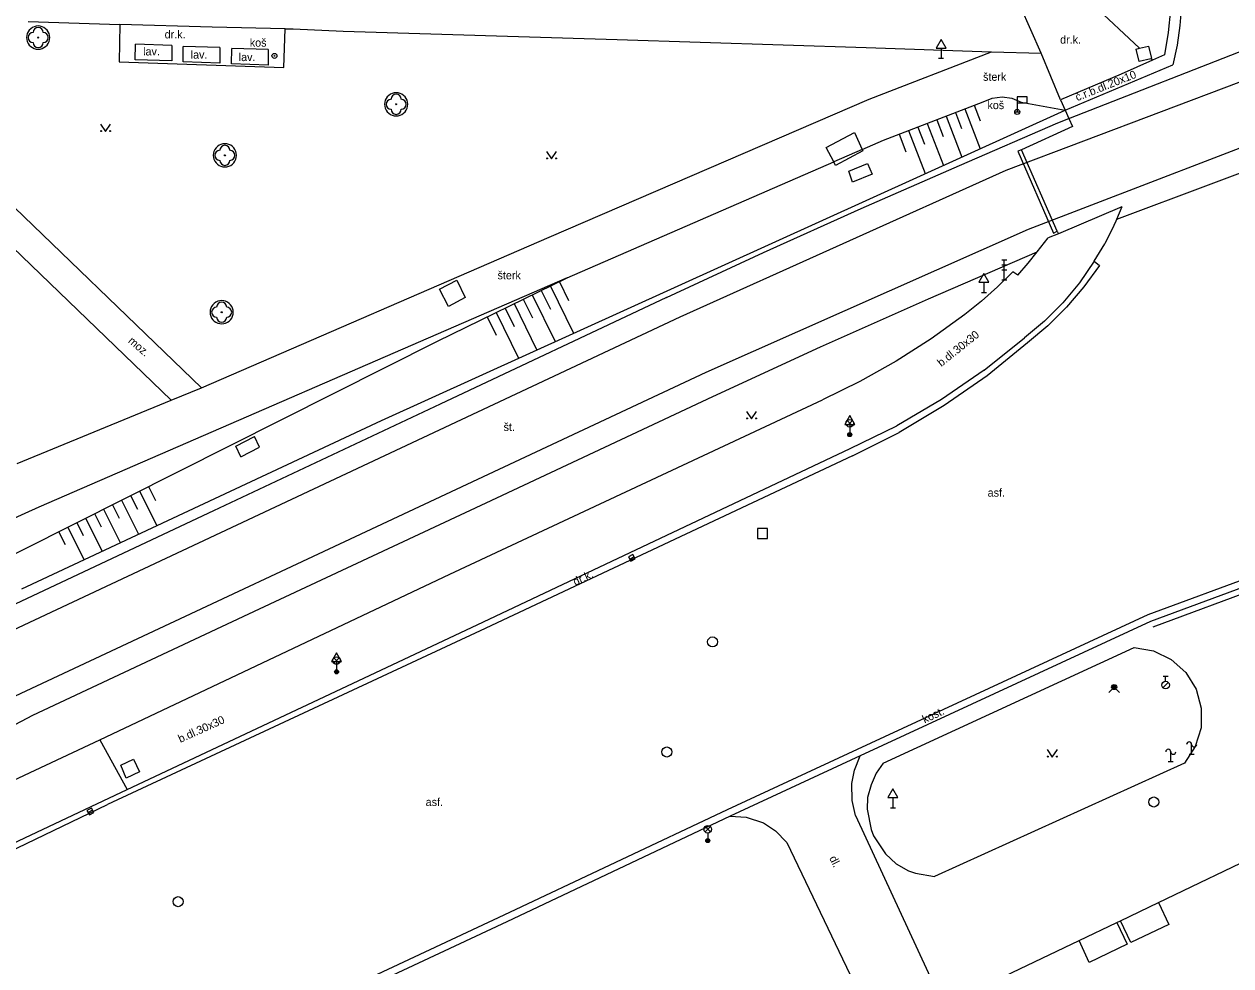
# Model space of a CAD drawing. Extents: x -599770 to -598493, y -1162076 to -1159209.
# Drawn here: x -599366 to -599305.9, y -1161250.1 to -1161203.2 of the extents above; entities that cross this region are included whole.
import ezdxf

# ---------------------------------------------------------------- set-up
doc = ezdxf.new("R2010")
doc.units = 0
doc.layers.add('Podklad', color=7, linetype='Continuous')

msp = doc.modelspace()

# ---------------------------------------------------------------- linework, layer by layer
at = {"layer": 'Podklad'}
for p, q in [((-599320.32, -1161204.411), (-599320.32, -1161204.92)), ((-599320.445, -1161204.92), (-599320.195, -1161204.92)), ((-599316.53, -1161207.14), (-599316.53, -1161207.59)), ((-599316.655, -1161207.59), (-599316.405, -1161207.59)), ((-599317.295, -1161214.95), (-599317.045, -1161214.95)), ((-599317.295, -1161215.2), (-599317.045, -1161215.2)), ((-599317.17, -1161215.95), (-599317.17, -1161214.95)), ((-599317.295, -1161215.45), (-599317.045, -1161215.45)), ((-599318.19, -1161216.071), (-599318.19, -1161216.58)), ((-599317.295, -1161215.95), (-599317.045, -1161215.95)), ((-599318.315, -1161216.58), (-599318.065, -1161216.58)), ((-599325.003, -1161223.22), (-599324.738, -1161222.955)), ((-599325.003, -1161222.955), (-599324.738, -1161223.22)), ((-599324.995, -1161223.65), (-599324.745, -1161223.65)), ((-599324.87, -1161223.141), (-599324.87, -1161223.65)), ((-599324.87, -1161223.275), (-599324.87, -1161223.65)), ((-599335.61, -1161229.731), (-599335.83, -1161229.849)), ((-599350.562, -1161235.03), (-599350.297, -1161234.765)), ((-599350.562, -1161234.765), (-599350.297, -1161235.03)), ((-599350.43, -1161234.951), (-599350.43, -1161235.46)), ((-599350.43, -1161235.085), (-599350.43, -1161235.46)), ((-599350.555, -1161235.46), (-599350.305, -1161235.46)), ((-599309.265, -1161235.683), (-599309.015, -1161235.683)), ((-599309.14, -1161235.933), (-599309.14, -1161235.683)), ((-599309.269, -1161236.256), (-599309.004, -1161235.991)), ((-599307.84, -1161239.57), (-599307.84, -1161239.07)), ((-599308.755, -1161239.94), (-599309.005, -1161239.94)), ((-599308.88, -1161239.94), (-599308.88, -1161239.44)), ((-599307.715, -1161239.57), (-599307.965, -1161239.57)), ((-599322.72, -1161241.721), (-599322.72, -1161242.23)), ((-599362.58, -1161242.351), (-599362.8, -1161242.469)), ((-599322.845, -1161242.23), (-599322.595, -1161242.23)), ((-599332.073, -1161243.43), (-599331.808, -1161243.165)), ((-599332.073, -1161243.165), (-599331.808, -1161243.43)), ((-599331.94, -1161243.485), (-599331.94, -1161243.86))]:
    msp.add_line(p, q, dxfattribs=at)
for points in [[(-599269.67, -1161197), (-599284.75, -1161199.98), (-599301.62, -1161204.67), (-599317.09, -1161210.51), (-599333.33, -1161217.8), (-599378.29, -1161238.9)], [(-599376.74, -1161241.49), (-599332.02, -1161220.55), (-599315.97, -1161213.42), (-599300.84, -1161207.62), (-599282.88, -1161202.66), (-599272.31, -1161200.59)], [(-599308.85, -1161201.39), (-599308.89, -1161202.51), (-599309.01, -1161203.63), (-599309.19, -1161204.74)], [(-599308.3, -1161201.31), (-599308.34, -1161202.3), (-599308.43, -1161203.29), (-599308.57, -1161204.27), (-599308.77, -1161205.24)], [(-599315.34, -1161204.67), (-599316.36, -1161202.34)], [(-599310.43, -1161204.42), (-599312.75, -1161202.26)], [(-599365.78, -1161203.09), (-599361.23, -1161203.23)], [(-599361.23, -1161203.23), (-599361.26, -1161205.1)], [(-599356.62, -1161203.37), (-599361.23, -1161203.23)], [(-599364.712, -1161203.89), (-599364.721, -1161203.79), (-599364.747, -1161203.692), (-599364.79, -1161203.601), (-599364.847, -1161203.519), (-599364.919, -1161203.447), (-599365.001, -1161203.39), (-599365.092, -1161203.347), (-599365.19, -1161203.321), (-599365.29, -1161203.312), (-599365.39, -1161203.321), (-599365.488, -1161203.347), (-599365.579, -1161203.39), (-599365.661, -1161203.447), (-599365.733, -1161203.519), (-599365.79, -1161203.601), (-599365.833, -1161203.692), (-599365.859, -1161203.79), (-599365.868, -1161203.89), (-599365.859, -1161203.99), (-599365.833, -1161204.088), (-599365.79, -1161204.179), (-599365.733, -1161204.261), (-599365.661, -1161204.333), (-599365.579, -1161204.39), (-599365.488, -1161204.433), (-599365.39, -1161204.459), (-599365.29, -1161204.468), (-599365.19, -1161204.459), (-599365.092, -1161204.433), (-599365.001, -1161204.39), (-599364.919, -1161204.333), (-599364.847, -1161204.261), (-599364.79, -1161204.179), (-599364.747, -1161204.088), (-599364.721, -1161203.99), (-599364.712, -1161203.89)], [(-599352.99, -1161203.46), (-599356.62, -1161203.37)], [(-599353.05, -1161205.37), (-599352.99, -1161203.46)], [(-599352.99, -1161203.46), (-599352.59, -1161203.46)], [(-599352.59, -1161203.46), (-599350.1, -1161203.57)], [(-599350.1, -1161203.57), (-599336.45, -1161203.99)], [(-599360.46, -1161204.99), (-599360.45, -1161204.22)], [(-599358.63, -1161204.28), (-599360.45, -1161204.22)], [(-599358.63, -1161204.28), (-599358.64, -1161205.05)], [(-599358.07, -1161205.1), (-599358.06, -1161204.33)], [(-599356.24, -1161204.39), (-599358.06, -1161204.33)], [(-599356.24, -1161204.39), (-599356.25, -1161205.16)], [(-599355.66, -1161205.2), (-599355.65, -1161204.43)], [(-599353.83, -1161204.49), (-599355.65, -1161204.43)], [(-599336.45, -1161203.99), (-599324.05, -1161204.38)], [(-599324.05, -1161204.38), (-599317.81, -1161204.59), (-599315.34, -1161204.67)], [(-599313.95, -1161207.92), (-599304.44, -1161204.2)], [(-599310.61, -1161204.46), (-599310.43, -1161204.42), (-599309.99, -1161204.31)], [(-599310.46, -1161205.08), (-599310.61, -1161204.46)], [(-599309.99, -1161204.31), (-599309.84, -1161204.93)], [(-599358.64, -1161205.05), (-599360.46, -1161204.99)], [(-599353.83, -1161204.49), (-599353.84, -1161205.26)], [(-599323.9, -1161206.95), (-599317.81, -1161204.59)], [(-599314.37, -1161206.99), (-599315.34, -1161204.67)], [(-599309.19, -1161204.74), (-599309.79, -1161205.01), (-599311.35, -1161205.71)], [(-599309.84, -1161204.93), (-599309.87, -1161204.94), (-599310.46, -1161205.08)], [(-599309.79, -1161205.01), (-599309.87, -1161204.94)], [(-599361.26, -1161205.1), (-599353.05, -1161205.37)], [(-599356.25, -1161205.16), (-599358.07, -1161205.1)], [(-599353.84, -1161205.26), (-599355.66, -1161205.2)], [(-599314.14, -1161207.5), (-599308.77, -1161205.24)], [(-599311.35, -1161205.71), (-599314.37, -1161206.99)], [(-599346.882, -1161207.21), (-599346.891, -1161207.11), (-599346.917, -1161207.012), (-599346.96, -1161206.921), (-599347.017, -1161206.839), (-599347.089, -1161206.767), (-599347.171, -1161206.71), (-599347.262, -1161206.667), (-599347.36, -1161206.641), (-599347.46, -1161206.632), (-599347.56, -1161206.641), (-599347.658, -1161206.667), (-599347.749, -1161206.71), (-599347.831, -1161206.767), (-599347.903, -1161206.839), (-599347.96, -1161206.921), (-599348.003, -1161207.012), (-599348.029, -1161207.11), (-599348.038, -1161207.21), (-599348.029, -1161207.31), (-599348.003, -1161207.408), (-599347.96, -1161207.499), (-599347.903, -1161207.581), (-599347.831, -1161207.653), (-599347.749, -1161207.71), (-599347.658, -1161207.753), (-599347.56, -1161207.779), (-599347.46, -1161207.788), (-599347.36, -1161207.779), (-599347.262, -1161207.753), (-599347.171, -1161207.71), (-599347.089, -1161207.653), (-599347.017, -1161207.581), (-599346.96, -1161207.499), (-599346.917, -1161207.408), (-599346.891, -1161207.31), (-599346.882, -1161207.21)], [(-599318.23, -1161207.09), (-599317.77, -1161206.9), (-599317.28, -1161206.84), (-599316.79, -1161206.91), (-599316.33, -1161207.1)], [(-599339.84, -1161213.82), (-599323.9, -1161206.95)], [(-599323.19, -1161209), (-599318.23, -1161207.09)], [(-599319.14, -1161207.44), (-599318.38, -1161209.42)], [(-599318.68, -1161207.26), (-599318.37, -1161208.04)], [(-599316.33, -1161207.1), (-599314.14, -1161207.5)], [(-599314.37, -1161206.99), (-599314.14, -1161207.5)], [(-599348.19, -1161222.95), (-599314.14, -1161207.5)], [(-599320.54, -1161207.98), (-599320.22, -1161208.81)], [(-599320.07, -1161207.8), (-599319.29, -1161209.84)], [(-599319.61, -1161207.62), (-599319.3, -1161208.42)], [(-599314.51, -1161208.14), (-599313.95, -1161207.92)], [(-599314.14, -1161207.5), (-599313.95, -1161207.92)], [(-599313.95, -1161207.92), (-599313.78, -1161208.31)], [(-599362.18, -1161208.195), (-599361.93, -1161208.57), (-599361.68, -1161208.195)], [(-599334, -1161216.83), (-599329.16, -1161214.59), (-599324.3, -1161212.39), (-599319.41, -1161210.25), (-599314.51, -1161208.14)], [(-599326.05, -1161209.36), (-599324.63, -1161208.61)], [(-599324.63, -1161208.61), (-599324.25, -1161209.46)], [(-599321.94, -1161208.52), (-599321.12, -1161210.66)], [(-599321.47, -1161208.34), (-599321.15, -1161209.19)], [(-599321.01, -1161208.16), (-599320.2, -1161210.25)], [(-599313.78, -1161208.31), (-599316.32, -1161209.47)], [(-599355.412, -1161209.75), (-599355.421, -1161209.65), (-599355.447, -1161209.552), (-599355.49, -1161209.461), (-599355.547, -1161209.379), (-599355.619, -1161209.307), (-599355.701, -1161209.25), (-599355.792, -1161209.207), (-599355.89, -1161209.181), (-599355.99, -1161209.172), (-599356.09, -1161209.181), (-599356.188, -1161209.207), (-599356.279, -1161209.25), (-599356.361, -1161209.307), (-599356.433, -1161209.379), (-599356.49, -1161209.461), (-599356.533, -1161209.552), (-599356.559, -1161209.65), (-599356.568, -1161209.75), (-599356.559, -1161209.85), (-599356.533, -1161209.948), (-599356.49, -1161210.039), (-599356.433, -1161210.121), (-599356.361, -1161210.193), (-599356.279, -1161210.25), (-599356.188, -1161210.293), (-599356.09, -1161210.319), (-599355.99, -1161210.328), (-599355.89, -1161210.319), (-599355.792, -1161210.293), (-599355.701, -1161210.25), (-599355.619, -1161210.193), (-599355.547, -1161210.121), (-599355.49, -1161210.039), (-599355.447, -1161209.948), (-599355.421, -1161209.85), (-599355.412, -1161209.75)], [(-599324.25, -1161209.46), (-599323.19, -1161209)], [(-599322.41, -1161208.7), (-599322.07, -1161209.57)], [(-599300.55, -1161208.81), (-599302.18, -1161209.42), (-599311.58, -1161212.95)], [(-599339.97, -1161209.555), (-599339.72, -1161209.93), (-599339.47, -1161209.555)], [(-599325.67, -1161210.08), (-599326.05, -1161209.36)], [(-599324.25, -1161209.46), (-599325.67, -1161210.08)], [(-599324.22, -1161209.53), (-599325.58, -1161210.25)], [(-599324.25, -1161209.46), (-599324.22, -1161209.53)], [(-599316.32, -1161209.47), (-599316.5, -1161209.55)], [(-599316.5, -1161209.55), (-599314.72, -1161213.62)], [(-599314.54, -1161213.53), (-599316.32, -1161209.47)], [(-599338.95, -1161215.85), (-599325.67, -1161210.08)], [(-599325.58, -1161210.25), (-599325.67, -1161210.08)], [(-599324.91, -1161210.53), (-599323.98, -1161210.15)], [(-599323.98, -1161210.15), (-599323.76, -1161210.69)], [(-599357.16, -1161221.32), (-599367.88, -1161211.01)], [(-599324.74, -1161211.08), (-599324.91, -1161210.53)], [(-599323.76, -1161210.69), (-599324.74, -1161211.08)], [(-599368.91, -1161212.08), (-599358.66, -1161221.93)], [(-599311.31, -1161212.31), (-599314.48, -1161213.65), (-599314.99, -1161213.86)], [(-599311.31, -1161212.31), (-599311.58, -1161212.95), (-599311.62, -1161213.03), (-599311.71, -1161213.24), (-599312.17, -1161214.15)], [(-599357.16, -1161221.32), (-599339.84, -1161213.82)], [(-599315.54, -1161214.56), (-599314.99, -1161213.86)], [(-599314.72, -1161213.62), (-599314.54, -1161213.53)], [(-599314.54, -1161213.53), (-599314.48, -1161213.65)], [(-599320.95, -1161216.89), (-599315.54, -1161214.56)], [(-599315.98, -1161215.11), (-599315.54, -1161214.56)], [(-599312.69, -1161215.02), (-599312.17, -1161214.15)], [(-599316.5, -1161215.71), (-599315.98, -1161215.11)], [(-599312.43, -1161215.23), (-599313.21, -1161216.3), (-599314.07, -1161217.3), (-599315, -1161218.23)], [(-599312.69, -1161215.02), (-599313.43, -1161216.09), (-599314.25, -1161217.09)], [(-599312.69, -1161215.02), (-599312.43, -1161215.23)], [(-599338.95, -1161215.85), (-599365.26, -1161227.26)], [(-599345.4, -1161219), (-599338.95, -1161215.85)], [(-599316.75, -1161215.55), (-599317.51, -1161216.3), (-599318.3, -1161217.01), (-599319.13, -1161217.68)], [(-599316.5, -1161215.71), (-599316.75, -1161215.55)], [(-599345.3, -1161216.41), (-599344.44, -1161215.97)], [(-599344.86, -1161217.27), (-599345.3, -1161216.41)], [(-599344.44, -1161215.97), (-599344.02, -1161216.83)], [(-599340.23, -1161216.47), (-599339.77, -1161217.41)], [(-599339.78, -1161216.26), (-599338.63, -1161218.61)], [(-599339.33, -1161216.04), (-599338.87, -1161216.98)], [(-599334, -1161216.83), (-599345.27, -1161222.14), (-599356.55, -1161227.45), (-599367.83, -1161232.74)], [(-599355.572, -1161217.56), (-599355.581, -1161217.46), (-599355.607, -1161217.362), (-599355.65, -1161217.271), (-599355.707, -1161217.189), (-599355.779, -1161217.117), (-599355.861, -1161217.06), (-599355.952, -1161217.017), (-599356.05, -1161216.991), (-599356.15, -1161216.982), (-599356.25, -1161216.991), (-599356.348, -1161217.017), (-599356.439, -1161217.06), (-599356.521, -1161217.117), (-599356.593, -1161217.189), (-599356.65, -1161217.271), (-599356.693, -1161217.362), (-599356.719, -1161217.46), (-599356.728, -1161217.56), (-599356.719, -1161217.66), (-599356.693, -1161217.758), (-599356.65, -1161217.849), (-599356.593, -1161217.931), (-599356.521, -1161218.003), (-599356.439, -1161218.06), (-599356.348, -1161218.103), (-599356.25, -1161218.129), (-599356.15, -1161218.138), (-599356.05, -1161218.129), (-599355.952, -1161218.103), (-599355.861, -1161218.06), (-599355.779, -1161218.003), (-599355.707, -1161217.931), (-599355.65, -1161217.849), (-599355.607, -1161217.758), (-599355.581, -1161217.66), (-599355.572, -1161217.56)], [(-599344.02, -1161216.83), (-599344.86, -1161217.27)], [(-599341.13, -1161216.91), (-599340.67, -1161217.84)], [(-599340.68, -1161216.69), (-599339.54, -1161219.02)], [(-599331.69, -1161221.75), (-599326.33, -1161219.28), (-599320.95, -1161216.89)], [(-599314.25, -1161217.09), (-599315.17, -1161218.01), (-599316.17, -1161218.84)], [(-599342.48, -1161217.57), (-599341.36, -1161219.85)], [(-599342.03, -1161217.35), (-599341.58, -1161218.27)], [(-599341.58, -1161217.13), (-599340.45, -1161219.44)], [(-599319.13, -1161217.68), (-599320.81, -1161218.89), (-599322.55, -1161220), (-599324.36, -1161221.01), (-599326.22, -1161221.92)], [(-599342.92, -1161217.79), (-599342.48, -1161218.7)], [(-599315, -1161218.23), (-599316.01, -1161219.08)], [(-599318.18, -1161220.45), (-599316.17, -1161218.84)], [(-599368.68, -1161230.7), (-599345.4, -1161219)], [(-599316.01, -1161219.08), (-599318.03, -1161220.72), (-599320.16, -1161222.21), (-599322.4, -1161223.54)], [(-599318.18, -1161220.45), (-599320.3, -1161221.91), (-599322.53, -1161223.21)], [(-599365.55, -1161237.61), (-599354.26, -1161232.33), (-599342.98, -1161227.04), (-599331.69, -1161221.75)], [(-599358.66, -1161221.93), (-599357.16, -1161221.32)], [(-599366.33, -1161225.09), (-599358.66, -1161221.93)], [(-599344.78, -1161230.6), (-599326.22, -1161221.92)], [(-599330.01, -1161222.495), (-599329.76, -1161222.87), (-599329.51, -1161222.495)], [(-599366.11, -1161231.32), (-599348.19, -1161222.95)], [(-599324.84, -1161224.34), (-599322.53, -1161223.21)], [(-599324.73, -1161224.7), (-599322.4, -1161223.54)], [(-599355.44, -1161224.22), (-599354.52, -1161223.74)], [(-599355.19, -1161224.75), (-599355.44, -1161224.22)], [(-599355.19, -1161224.75), (-599354.27, -1161224.27)], [(-599354.27, -1161224.27), (-599354.52, -1161223.74)], [(-599343.43, -1161233.12), (-599324.84, -1161224.34)], [(-599324.73, -1161224.7), (-599343.27, -1161233.42)], [(-599360.69, -1161226.69), (-599360.35, -1161227.37)], [(-599360.25, -1161226.46), (-599359.38, -1161228.18)], [(-599359.8, -1161226.24), (-599359.45, -1161226.93)], [(-599365.26, -1161227.26), (-599369.31, -1161229.09)], [(-599361.59, -1161227.14), (-599361.25, -1161227.81)], [(-599361.14, -1161226.91), (-599360.29, -1161228.6)], [(-599256.11, -1161230.24), (-599259.17, -1161229.3), (-599276.37, -1161227.29), (-599283.05, -1161227), (-599283.516, -1161227.034), (-599292.59, -1161227.7), (-599297.14, -1161228.6), (-599304.52, -1161230.6), (-599310.02, -1161232.63), (-599324.5, -1161239.32), (-599330.97, -1161242.33), (-599342.09, -1161247.58)], [(-599362.93, -1161227.81), (-599362.1, -1161229.45)], [(-599362.48, -1161227.58), (-599362.15, -1161228.25)], [(-599362.03, -1161227.36), (-599361.2, -1161229.03)], [(-599283.05, -1161227.35), (-599292.54, -1161228.05), (-599297.06, -1161228.94), (-599304.41, -1161230.93), (-599309.89, -1161232.95), (-599324.35, -1161239.64)], [(-599364.27, -1161228.48), (-599363.95, -1161229.12)], [(-599363.82, -1161228.26), (-599363.01, -1161229.87)], [(-599363.37, -1161228.03), (-599363.05, -1161228.68)], [(-599296.99, -1161229.23), (-599304.32, -1161231.22), (-599309.77, -1161233.23)], [(-599362.22, -1161238.84), (-599344.78, -1161230.6)], [(-599360.86, -1161241.32), (-599343.43, -1161233.12)], [(-599343.27, -1161233.42), (-599361.83, -1161242.07)], [(-599323.2, -1161240), (-599310.7, -1161234.25)], [(-599310.7, -1161234.25), (-599309.74, -1161234.41), (-599308.86, -1161234.84), (-599308.13, -1161235.5), (-599307.62, -1161236.33), (-599307.36, -1161237.27), (-599307.37, -1161238.25), (-599307.66, -1161239.18), (-599308.2, -1161240)], [(-599311.965, -1161236.485), (-599311.7, -1161236.22), (-599311.435, -1161236.485)], [(-599381.53, -1161246.05), (-599365.55, -1161237.61)], [(-599374.58, -1161244.63), (-599362.22, -1161238.84)], [(-599362.22, -1161238.84), (-599360.86, -1161241.32)], [(-599315.03, -1161239.325), (-599314.78, -1161239.7), (-599314.53, -1161239.325)], [(-599361.18, -1161240.11), (-599360.55, -1161239.81)], [(-599360.55, -1161239.81), (-599360.25, -1161240.44)], [(-599324.35, -1161239.64), (-599330.82, -1161242.65)], [(-599324.59, -1161242.61), (-599324.75, -1161241.86), (-599324.76, -1161241.02), (-599324.63, -1161240.35), (-599324.35, -1161239.64)], [(-599360.9, -1161240.75), (-599361.18, -1161240.11)], [(-599360.25, -1161240.44), (-599360.9, -1161240.75)], [(-599323.2, -1161240), (-599323.55, -1161240.5), (-599323.81, -1161241.09), (-599323.98, -1161241.71), (-599324, -1161242.29), (-599323.8, -1161243.3), (-599323.68, -1161243.62), (-599323.09, -1161244.52), (-599322.55, -1161245.02), (-599321.94, -1161245.36), (-599321.59, -1161245.48), (-599320.65, -1161245.65)], [(-599308.2, -1161240), (-599320.65, -1161245.65)], [(-599373.17, -1161247.12), (-599360.86, -1161241.32)], [(-599373.02, -1161247.44), (-599361.83, -1161242.07)], [(-599330.82, -1161242.65), (-599341.94, -1161247.9)], [(-599330.82, -1161242.65), (-599330.02, -1161242.69), (-599329.17, -1161242.98), (-599328.56, -1161243.37), (-599328.01, -1161243.95)], [(-599324.59, -1161242.61), (-599320.13, -1161252.21)], [(-599328.01, -1161243.95), (-599323.37, -1161253.62)], [(-599309.49, -1161246.94), (-599304.16, -1161244.39)], [(-599311.38, -1161247.85), (-599309.49, -1161246.94)], [(-599309.49, -1161246.94), (-599308.98, -1161248.03)], [(-599342.09, -1161247.58), (-599378.65, -1161264.68), (-599391.36, -1161270.66), (-599400.18, -1161274.79), (-599421.28, -1161284.67), (-599472.9, -1161308.81), (-599475.18, -1161309.9), (-599507.88, -1161325.2), (-599523.58, -1161330.77)], [(-599341.94, -1161247.9), (-599378.5, -1161265), (-599391.21, -1161270.98)], [(-599313.45, -1161248.84), (-599311.56, -1161247.93)], [(-599311.56, -1161247.93), (-599311.38, -1161247.85)], [(-599311.56, -1161247.93), (-599311.05, -1161249.02)], [(-599310.87, -1161248.93), (-599311.38, -1161247.85)], [(-599308.98, -1161248.03), (-599310.87, -1161248.93)], [(-599318.63, -1161251.31), (-599313.45, -1161248.84)], [(-599312.94, -1161249.92), (-599313.45, -1161248.84)], [(-599311.05, -1161249.02), (-599312.94, -1161249.92)]]:
    msp.add_lwpolyline(points, dxfattribs=at)
for points in [[(-599320.57, -1161204.411), (-599320.07, -1161204.411), (-599320.32, -1161203.978)], [(-599316.53, -1161207.14), (-599316.03, -1161207.14), (-599316.03, -1161206.84), (-599316.53, -1161206.84)], [(-599318.44, -1161216.071), (-599317.94, -1161216.071), (-599318.19, -1161215.638)], [(-599325.12, -1161223.141), (-599324.62, -1161223.141), (-599324.87, -1161222.708)], [(-599329.46, -1161228.82), (-599328.96, -1161228.82), (-599328.96, -1161228.32), (-599329.46, -1161228.32)], [(-599335.669, -1161229.621), (-599335.889, -1161229.739), (-599335.771, -1161229.959), (-599335.551, -1161229.841)], [(-599350.68, -1161234.951), (-599350.18, -1161234.951), (-599350.43, -1161234.518)], [(-599322.97, -1161241.721), (-599322.47, -1161241.721), (-599322.72, -1161241.288)], [(-599362.639, -1161242.241), (-599362.859, -1161242.359), (-599362.741, -1161242.579), (-599362.521, -1161242.461)]]:
    msp.add_lwpolyline(points, close=True, dxfattribs=at)
for centre, radius in [((-599365.29, -1161203.89), 0.025), ((-599353.52, -1161204.8), 0.125), ((-599353.52, -1161204.8), 0.0152), ((-599347.46, -1161207.21), 0.025), ((-599316.53, -1161207.59), 0.125), ((-599316.53, -1161207.59), 0.0152), ((-599362.155, -1161208.545), 0.025), ((-599361.705, -1161208.545), 0.025), ((-599355.99, -1161209.75), 0.025), ((-599339.945, -1161209.905), 0.025), ((-599339.495, -1161209.905), 0.025), ((-599356.15, -1161217.56), 0.025), ((-599329.985, -1161222.845), 0.025), ((-599329.535, -1161222.845), 0.025), ((-599324.87, -1161223.087), 0.188), ((-599324.87, -1161223.65), 0.1), ((-599324.87, -1161223.65), 0.0723), ((-599324.87, -1161223.65), 0.0438), ((-599331.7, -1161233.97), 0.25), ((-599350.43, -1161234.898), 0.188), ((-599350.43, -1161235.46), 0.1), ((-599350.43, -1161235.46), 0.0723), ((-599350.43, -1161235.46), 0.0438), ((-599311.7, -1161236.22), 0.125), ((-599311.7, -1161236.22), 0.09), ((-599311.7, -1161236.22), 0.055), ((-599309.14, -1161236.12), 0.188), ((-599333.98, -1161239.45), 0.25), ((-599315.005, -1161239.675), 0.025), ((-599314.555, -1161239.675), 0.025), ((-599309.73, -1161241.94), 0.25), ((-599331.94, -1161243.297), 0.188), ((-599331.94, -1161243.86), 0.1), ((-599331.94, -1161243.86), 0.0723), ((-599331.94, -1161243.86), 0.0438), ((-599358.32, -1161246.9), 0.25)]:
    msp.add_circle(centre, radius, dxfattribs=at)
for centre, radius, start, end in [((-599365.54, -1161203.89), 0.25, 90, 270), ((-599365.29, -1161203.64), 0.25, 0, 180), ((-599365.04, -1161203.89), 0.25, 270, 90), ((-599365.29, -1161204.14), 0.25, 180, 0), ((-599347.46, -1161206.96), 0.25, 0, 180), ((-599347.71, -1161207.21), 0.25, 90, 270), ((-599347.46, -1161207.46), 0.25, 180, 0), ((-599347.21, -1161207.21), 0.25, 270, 90), ((-599355.99, -1161209.5), 0.25, 0, 180), ((-599356.24, -1161209.75), 0.25, 90, 270), ((-599355.74, -1161209.75), 0.25, 270, 90), ((-599355.99, -1161210), 0.25, 180, 0), ((-599356.15, -1161217.31), 0.25, 0, 180), ((-599356.4, -1161217.56), 0.25, 90, 270), ((-599355.9, -1161217.56), 0.25, 270, 90), ((-599356.15, -1161217.81), 0.25, 180, 0), ((-599309.005, -1161239.44), 0.125, 0, 180), ((-599307.965, -1161239.07), 0.125, 0, 180), ((-599307.715, -1161239.07), 0.125, 180, 0), ((-599308.755, -1161239.44), 0.125, 180, 0)]:
    msp.add_arc(centre, radius, start, end, dxfattribs=at)

# ---------------------------------------------------------------- texts
for s, p in [('dr.k.', (-599358.99, -1161203.93)), ('dr.k.', (-599314.39, -1161204.19)), ('koš', (-599354.75, -1161204.34)), ('šterk', (-599318.23, -1161206.04)), ('koš', (-599318.01, -1161207.45)), ('šterk', (-599342.41, -1161215.92)), ('št.', (-599342.11, -1161223.47)), ('asf.', (-599318, -1161226.74)), ('asf.', (-599345.99, -1161242.14))]:
    msp.add_text(s, height=0.4, dxfattribs=at).set_placement(p)
for s, height, rotation, p in [('lav.', 0.4, 0.37395, (-599360.06, -1161204.78)), ('lav.', 0.4, 0.37395, (-599357.69, -1161204.94)), ('lav.', 0.4, 0.37395, (-599355.3, -1161205.06)), ('č.r.b.dl.20x10', 0.39999, 21.69729, (-599313.54, -1161207.06)), ('moz.', 0.4, 319.50959, (-599360.84, -1161219.04)), ('b.dl.30x30', 0.4, 38.64554, (-599320.31, -1161220.29)), ('dr.k.', 0.4, 25, (-599338.54, -1161231.18)), ('kost.', 0.4, 25.08, (-599321.14, -1161238.03)), ('b.dl.30x30', 0.4, 24.24251, (-599358.21, -1161239)), ('dl.', 0.4, 295.92, (-599325.9, -1161244.73))]:
    msp.add_text(s, height=height, rotation=rotation, dxfattribs=at).set_placement(p)

doc.saveas('drawing.dxf')
